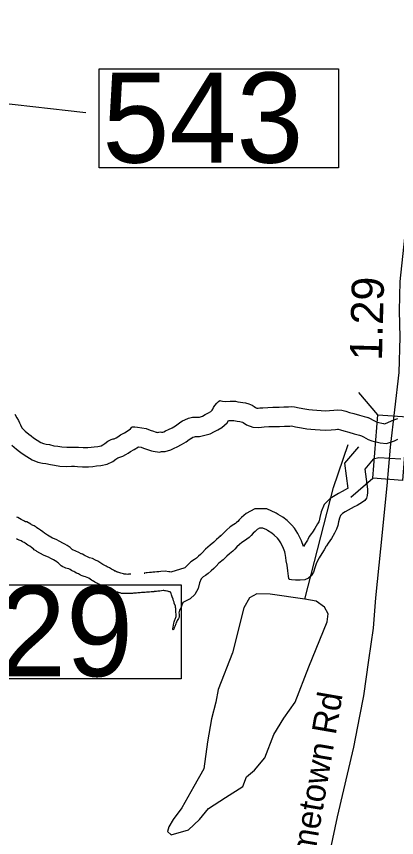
# Model space of a CAD drawing. Extents: x 1662474 to 1856135, y 779280 to 917889.
# Drawn here: x 1735020 to 1736495, y 795899 to 799088 of the extents above; entities that cross this region are included whole.
import ezdxf

# ---------------------------------------------------------------- set-up
doc = ezdxf.new("R2010")
doc.units = 0
for name, color, linetype in [('Exist Hydrographic Lake Shore', 7, 'Continuous'), ('Exist Hydrographic Misc Water Feature', 7, 'Continuous'), ('Exist Hydrographic Pond Under 1500 Sq Ft', 7, 'Continuous'), ('Exist Road Secondary Structure Standard Bridge CELL', 7, 'Continuous'), ('Exist Road Secondary Structure Standard Bridge Number Label', 7, 'Continuous'), ('Exist Road Secondary Type 51 Attributed', 7, 'Continuous'), ('Exist Road Secondary Type 51 Label', 7, 'Continuous'), ('Exist Vertical Profile Horizontal Axis Label Major', 7, 'Continuous'), ('Old_Level_44', 7, 'Continuous'), ('Prop DGN Element Guardrail', 7, 'Continuous')]:
    doc.layers.add(name, color=color, linetype=linetype)

msp = doc.modelspace()

# ---------------------------------------------------------------- linework, layer by layer
at = {"layer": 'Exist Hydrographic Lake Shore'}
for points in [[(1735730.8, 797532.3), (1735741.2, 797536), (1735752.4, 797542), (1735764.6, 797548.8), (1735774.6, 797554.4), (1735779.9, 797558.8), (1735782.5, 797563.2), (1735785.1, 797569.3), (1735790.1, 797576.9), (1735797.2, 797586.1), (1735803.5, 797593.2), (1735808.5, 797596.1), (1735812.6, 797595.3), (1735820, 797594), (1735832.1, 797592.9), (1735848.6, 797593.7), (1735865.8, 797594.5), (1735870.1, 797594.2), (1735879.4, 797592.1), (1735889.6, 797590.1), (1735898, 797588.8), (1735908.5, 797587.1), (1735922.1, 797583.2), (1735934.8, 797578), (1735942.4, 797573), (1735947.6, 797569.3), (1735952.4, 797567.5), (1735958.1, 797567.2), (1735964.1, 797567.8), (1735975.6, 797568.8), (1735995.4, 797570.1), (1736014.8, 797570.9), (1736027.4, 797571.1), (1736039.2, 797571.1), (1736057.5, 797571.7), (1736075.9, 797572.2), (1736086.8, 797573.2), (1736098.5, 797572.2), (1736117.6, 797568), (1736138.4, 797564.1), (1736154.6, 797561.7), (1736168.9, 797560.6), (1736185.4, 797558.8), (1736203, 797557.8), (1736219.5, 797556.7), (1736235, 797557.5), (1736251, 797559.3), (1736267.5, 797560.6), (1736282.8, 797558.8), (1736298, 797554.9), (1736311.9, 797550.4), (1736329.2, 797545.7), (1736350.8, 797539.6), (1736369.9, 797534.4), (1736379.6, 797532.1), (1736383, 797531.2), (1736385.4, 797530.4), (1736387.8, 797529.7), (1736392.8, 797527.3), (1736404, 797520.5), (1736416.6, 797513.4), (1736420.2, 797512.1), (1736444.4, 797506.8), (1736448.4, 797506.3), (1736458.9, 797510), (1736478.2, 797519.2), (1736500.4, 797527.1)], [(1735013.2, 797544.1), (1735021.6, 797529.7), (1735027.4, 797518.6), (1735031.6, 797510.2), (1735034.8, 797501.6), (1735041.2, 797490.8), (1735053.9, 797477.7), (1735067.2, 797465.9), (1735076.5, 797459.1), (1735085.4, 797452.2), (1735100.4, 797442.8), (1735114.8, 797433.6), (1735124.8, 797429.7), (1735134.5, 797427.6), (1735148.6, 797425.2), (1735165.2, 797421.2), (1735179.9, 797419.2), (1735195.9, 797416.3), (1735214.8, 797415.8), (1735233.1, 797416), (1735246.9, 797416), (1735260.8, 797415.5), (1735278.9, 797414.4), (1735296.6, 797414.4), (1735309.2, 797415.2), (1735320.9, 797416.8), (1735335.2, 797418.6), (1735348.1, 797421.2), (1735355.2, 797424.4), (1735362.2, 797429.7), (1735374.6, 797438.1), (1735387.5, 797445.2), (1735394.9, 797448.1), (1735398.8, 797448.1), (1735401.9, 797449.1), (1735406.6, 797451.8), (1735413.8, 797455.9), (1735424, 797462.8), (1735438.6, 797470.9), (1735453.4, 797480.1), (1735462.2, 797487.2), (1735467.2, 797492.7), (1735469.6, 797494.2), (1735472.8, 797494.8), (1735479.4, 797494), (1735490.1, 797493.2), (1735506.1, 797490.8), (1735523.8, 797487.4), (1735539.2, 797481.6), (1735551.5, 797477.2), (1735558.6, 797475.1), (1735562.2, 797474.3), (1735565.1, 797473.5), (1735568.9, 797473), (1735572.5, 797474.1), (1735577.2, 797474.6), (1735582.5, 797474.1), (1735588, 797474.1), (1735592, 797475.1), (1735598.8, 797478.8), (1735610.4, 797484), (1735624, 797491.1), (1735636.9, 797498.9), (1735646.8, 797505.8), (1735652.9, 797510.2), (1735657.6, 797513.7), (1735663.6, 797517.1), (1735673.4, 797522.1), (1735687.8, 797527.8), (1735703.5, 797531.5), (1735718.5, 797532.3), (1735730.8, 797532.3)], [(1736404.7, 797368.2), (1736372.1, 797329.7), (1736381.8, 797252.8), (1736382, 797239.6), (1736381.1, 797227.1), (1736378, 797216.8), (1736372, 797208.4), (1736362.8, 797201.6), (1736352.2, 797195.6), (1736341.5, 797189.5), (1736331, 797183.8), (1736319.2, 797177.7), (1736307.1, 797170.9), (1736295.4, 797164.1), (1736284.9, 797157.2), (1736277.5, 797149.9), (1736273.2, 797139.9), (1736269.9, 797126), (1736266.8, 797110.8), (1736262.2, 797096.9), (1736254.4, 797081.9), (1736242.1, 797060.7), (1736230, 797042), (1736223.1, 797032.8), (1736220.2, 797029.4), (1736218.8, 797025.8), (1736214.2, 797017.1), (1736205.4, 797002.4), (1736194.9, 796986.1), (1736187.8, 796973.8), (1736182.8, 796962.8), (1736178, 796946.8), (1736172.2, 796929.9), (1736164.1, 796915.8), (1736152.9, 796906.1), (1736138.4, 796900.8), (1736120.9, 796898.7), (1736102.5, 796898.7), (1736087.8, 796900.3), (1736080.6, 796901.1), (1736078, 796901.6), (1736076.8, 796904.8), (1736075.6, 796914.4), (1736073, 796935.2), (1736069.9, 796957.8), (1736067.2, 796973.5), (1736064.9, 796986.4), (1736062.2, 797002.4), (1736061, 797008.9), (1736056.2, 797022.1), (1736046, 797043.3), (1736037.9, 797055.7), (1736033.1, 797061.4), (1736020.2, 797074.1), (1736010.4, 797081.9), (1735994.2, 797091.9), (1735991.6, 797093.8), (1735975.9, 797100.3), (1735963.4, 797100.3), (1735953.6, 797095.3), (1735945.8, 797088.5), (1735938.6, 797080.9), (1735930.8, 797072.8), (1735922.4, 797065.1), (1735913.8, 797058.3), (1735904.8, 797052.2), (1735894.9, 797045.7), (1735885.1, 797037.3), (1735875.6, 797028.4), (1735867.2, 797018.9), (1735859.6, 797012.1)], [(1736512.2, 797368.2), (1736426.4, 797374.1), (1736404.7, 797368.2)], [(1735495.6, 796849.9), (1735491.4, 796849.1), (1735485.1, 796848.9), (1735479.6, 796848.6), (1735477.2, 796848.1), (1735474.4, 796848.1), (1735470.4, 796847.6), (1735465.1, 796847.2), (1735458.4, 796846.8), (1735451.5, 796846.5), (1735444.5, 796846.8), (1735436.9, 796846.8), (1735430.2, 796847.6), (1735427.6, 796847.6), (1735425.5, 796848.3), (1735422.1, 796849.1), (1735418.8, 796849.6), (1735416.4, 796850.4), (1735412.8, 796851.8), (1735408.5, 796852.8), (1735404, 796854.4), (1735400.9, 796855.1), (1735397.8, 796856.4), (1735393.2, 796857.5), (1735388.2, 796859.1), (1735382.8, 796860.9), (1735378.2, 796862.5), (1735375.1, 796864.1), (1735372, 796865.1), (1735367.5, 796867.2), (1735363.6, 796869.6), (1735360.5, 796871.2), (1735356.8, 796873.2), (1735352.4, 796875.4), (1735347.6, 796878.8), (1735342.9, 796881.7), (1735338.6, 796884), (1735334, 796886.1), (1735329.2, 796888.8), (1735323.8, 796891.6), (1735318.5, 796894.8), (1735314.5, 796896.9), (1735310.4, 796899.2), (1735305.6, 796902.4), (1735300.1, 796906.1), (1735294, 796908.7), (1735288.2, 796911.8), (1735282, 796913.1), (1735275.1, 796915.5), (1735268.1, 796918.9), (1735260, 796922.9), (1735252.4, 796926.6), (1735246, 796929.9), (1735242.4, 796932.1), (1735238.6, 796933.6), (1735233.8, 796936.5), (1735227.6, 796939.9), (1735222.4, 796942.3), (1735217.1, 796944.1), (1735211.6, 796945.4), (1735205.6, 796948.1), (1735199.2, 796951.2), (1735193.2, 796955.1), (1735187.5, 796959.9), (1735183.2, 796964.3), (1735179.6, 796967.8), (1735176, 796970.4), (1735170.5, 796973.5), (1735163.1, 796977.8), (1735153.6, 796982.9), (1735143.9, 796987.7), (1735134, 796991.6), (1735125.2, 796995.6), (1735099.2, 797010.2), (1735095.9, 797012.4), (1735090.6, 797015), (1735088.2, 797016.8), (1735085.6, 797020.5), (1735083.2, 797022.3), (1735078.4, 797026), (1735072, 797030.5), (1735064.4, 797034.9), (1735058.4, 797039.1), (1735053.6, 797042), (1735049.8, 797044.9), (1735043.6, 797047.8), (1735037.9, 797051.2), (1735033.8, 797053.6), (1735030.8, 797054.1), (1735027.6, 797055.7), (1735024.2, 797057.2), (1735019.5, 797059.1)], [(1735859.6, 797012.1), (1735852.6, 797006.3), (1735846, 797001.1), (1735836.9, 796991.9), (1735821.4, 796978.2), (1735805.6, 796964.3), (1735794.9, 796953.3), (1735786.4, 796944.4), (1735776, 796934.9), (1735764.4, 796925.2), (1735753.9, 796917.6), (1735744.8, 796911.6), (1735737.1, 796903.7), (1735730.8, 796889.2), (1735724.5, 796866.4), (1735712.6, 796843.1), (1735693.5, 796826.8), (1735675.6, 796817.9), (1735667.5, 796813.9), (1735666, 796812.1), (1735664.1, 796807.9), (1735662, 796802.4), (1735659.9, 796796.4), (1735658.4, 796793.5), (1735657.6, 796790.6), (1735654.6, 796786.9), (1735652, 796782.4), (1735650.8, 796777.8), (1735650.5, 796772.2), (1735650.8, 796767.5), (1735651.2, 796762.8), (1735651.2, 796758.8), (1735650.8, 796755.7), (1735649.8, 796752.2), (1735648.1, 796749.9), (1735646, 796745.7), (1735643.9, 796742.3), (1735642.1, 796738.9), (1735640.2, 796734.9), (1735638.6, 796729.9), (1735637.6, 796725.8), (1735636.2, 796722.3), (1735634.5, 796718.9), (1735632.4, 796713.2), (1735630, 796708.2), (1735628.4, 796705.6), (1735626.1, 796707.1), (1735627.1, 796710), (1735627.6, 796716.8), (1735629.2, 796724.7), (1735630.8, 796732.1), (1735632.1, 796737.3), (1735632.6, 796741.2), (1735634, 796744.4), (1735635.5, 796747.8), (1735637.6, 796750.7), (1735638.9, 796754.1), (1735640.2, 796758.3), (1735640, 796763.3), (1735639.2, 796768.8), (1735638.6, 796773.8), (1735638.4, 796778.5), (1735637.9, 796784), (1735637.9, 796788.8), (1735637.6, 796793.2), (1735636.9, 796797.9), (1735632.4, 796810.2), (1735631.4, 796813.9), (1735629.8, 796818.1), (1735627.6, 796825.2), (1735624.5, 796833.6), (1735621.9, 796841.5), (1735620, 796846.5), (1735619.2, 796849.9), (1735618.8, 796852.2), (1735615.6, 796854.1), (1735612.6, 796854.1), (1735610.4, 796855.4), (1735606.6, 796856.2), (1735602.8, 796856.8), (1735598.8, 796857.5), (1735595.9, 796858.1), (1735592.2, 796858.8), (1735588.8, 796858.6), (1735582.5, 796857.5), (1735576, 796856.8), (1735572, 796856.4), (1735568.4, 796855.9), (1735563.4, 796855.1), (1735557.9, 796855.1), (1735554.6, 796854.4), (1735552.4, 796854.1), (1735548.6, 796854.1), (1735543.1, 796853.8), (1735536.2, 796852.8), (1735529.2, 796852), (1735524, 796851.8), (1735519.2, 796850.9), (1735514.5, 796851.2)], [(1735514.5, 796851.2), (1735509.2, 796850.7), (1735504.9, 796850.4), (1735500.4, 796849.6), (1735495.6, 796849.9)]]:
    msp.add_lwpolyline(points, dxfattribs=at)
at = {"layer": 'Exist Hydrographic Misc Water Feature'}
msp.add_lwpolyline([(1736138.7, 796824.6), (1736250.6, 797258.9), (1736307.7, 797426.1)], dxfattribs=at)
at = {"layer": 'Exist Hydrographic Pond Under 1500 Sq Ft'}
msp.add_lwpolyline([(1736138.7, 796824.6), (1736004.7, 796844), (1735952.6, 796846.3), (1735924.1, 796829.8), (1735902.8, 796791.9), (1735857.8, 796616.5), (1735803.2, 796474.4), (1735793.8, 796424.6), (1735777.2, 796360.7), (1735760.6, 796270.6), (1735746.4, 796166.4), (1735708.4, 796097.7), (1735661, 796014.8), (1735627.8, 795969.7), (1735611.2, 795941.3), (1735606.5, 795922.4), (1735620.7, 795910.5), (1735687.1, 795929.5), (1735729.8, 795969.7), (1735765.3, 796012.4), (1735831.7, 796055), (1735898.1, 796097.7), (1735912.3, 796135.6), (1735943.1, 796161.6), (1735983.4, 796209), (1736018.9, 796299.1), (1736056.9, 796363), (1736101.9, 796424.6), (1736154.1, 796562), (1736225.2, 796737.4), (1736229.9, 796768.2), (1736215.7, 796794.2), (1736182.5, 796817.9), (1736138.7, 796824.6)], dxfattribs=at)
at = {"layer": 'Exist Road Secondary Structure Standard Bridge CELL'}
for p, q in [((1736422.3, 797541.5), (1736348.6, 797627.4)), ((1736317.2, 797220.7), (1736403.1, 797294.4))]:
    msp.add_line(p, q, dxfattribs=at)
msp.add_lwpolyline([(1736403.1, 797294.4), (1736421.8, 797541.6), (1736537.3, 797532.8), (1736518.5, 797285.7)], close=True, dxfattribs=at)
at = {"layer": 'Exist Road Secondary Structure Standard Bridge Number Label'}
msp.add_line((1732823.4, 798989.5), (1735288.6, 798715.6), dxfattribs=at)
msp.add_lwpolyline([(1735340.3, 798884.8), (1736269.3, 798884.8), (1736269.3, 798500.7), (1735340.3, 798500.7)], close=True, dxfattribs=at)
at = {"layer": 'Exist Road Secondary Type 51 Attributed'}
for points in [[(1736471.6, 797414.9), (1736505.1, 797705.9), (1736509, 797842.2), (1736505.9, 797944.6), (1736509, 798059.4), (1736530.5, 798265.3), (1736563.3, 798438.4), (1736610.4, 798718.4), (1736637.3, 798863.6), (1736722.3, 799295), (1736745.4, 799426.1), (1736764.3, 799524.5), (1736788.4, 799643.1), (1736841.9, 799770.9), (1736917, 799915.8), (1737045.3, 800132), (1737095.8, 800235.5), (1737121.9, 800302.1), (1737146.2, 800377.9), (1737170.8, 800468.1), (1737195.7, 800666.8)], [(1735915.7, 794045.5), (1735956, 794123.6), (1735972.9, 794171.7), (1735985.7, 794229.1), (1735999.5, 794314.1), (1736020, 794476.5), (1736065.1, 794816.1), (1736106.1, 795105.6), (1736123, 795237.2), (1736169.1, 795518.6), (1736211.3, 795722.9), (1736266, 795979.7), (1736329.4, 796250.5), (1736353, 796370.9), (1736368.2, 796450.3), (1736387.1, 796588.8), (1736405.9, 796712.5), (1736414, 796830.8), (1736434.2, 797020.5), (1736458.2, 797265.8), (1736471.6, 797414.9)]]:
    msp.add_lwpolyline(points, dxfattribs=at)
at = {"layer": 'Exist Vertical Profile Horizontal Axis Label Major'}
msp.add_lwpolyline([(1734375.8, 796880.9), (1735658.6, 796880.9), (1735658.6, 796516), (1734375.8, 796516)], close=True, dxfattribs=at)
at = {"layer": 'Old_Level_44'}
for points in [[(1735771.7, 797467.2), (1735788.4, 797476.2), (1735801.1, 797483.3), (1735817.5, 797492.4), (1735838, 797509.7), (1735843.1, 797518.4), (1735852.1, 797518.8), (1735861.7, 797519.2), (1735863.6, 797518.8), (1735876.4, 797516.2), (1735886.5, 797514.6), (1735892.4, 797513.7), (1735897.4, 797512.3), (1735899.5, 797511.4), (1735900.2, 797510.9), (1735912.2, 797502.6), (1735936.6, 797493.2), (1735959.6, 797492), (1735971.1, 797493.1), (1735981.6, 797494), (1735999.3, 797495.2), (1736016.9, 797495.9), (1736028.1, 797496.1), (1736040.4, 797496.1), (1736059.7, 797496.7), (1736080.5, 797497.3), (1736087, 797497.9), (1736087.1, 797497.9), (1736102.6, 797494.5), (1736126, 797490.1), (1736146.4, 797487.1), (1736162, 797485.9), (1736179, 797484.1), (1736198.3, 797482.9), (1736219.1, 797481.6), (1736241.2, 797482.7), (1736258.2, 797484.6), (1736266, 797485.3), (1736268.9, 797484.9), (1736277.2, 797482.8), (1736290.6, 797478.5), (1736309.2, 797473.4), (1736330.6, 797467.4), (1736351.3, 797461.7), (1736359.5, 797459.7), (1736366.1, 797455.8), (1736385.2, 797445), (1736399.4, 797439.8), (1736431.7, 797432.8), (1736456.6, 797429.7), (1736487.4, 797440.5), (1736500, 797446.5)], [(1735001.9, 797423.5), (1735020.1, 797407.5), (1735031.4, 797399.1), (1735042.5, 797390.6), (1735060.2, 797379.5), (1735080.5, 797366.5), (1735102.9, 797357.7), (1735120.3, 797353.9), (1735133.7, 797351.6), (1735151.3, 797347.5), (1735168, 797345.1), (1735188.1, 797341.5), (1735214.1, 797340.7), (1735233.6, 797341), (1735245.5, 797341), (1735257.2, 797340.6), (1735276.7, 797339.4), (1735299, 797339.4), (1735316.7, 797340.6), (1735330.6, 797342.4), (1735347.4, 797344.6), (1735371.2, 797349.4), (1735393.5, 797359.4), (1735405.8, 797368.6), (1735413.7, 797373.9), (1735432.3, 797380.3), (1735443.8, 797386.6), (1735453.5, 797392.3), (1735463, 797398.6), (1735476.7, 797406.2), (1735493.7, 797416.8), (1735503.4, 797415), (1735513.3, 797411.3), (1735528, 797405.9), (1735540.3, 797402.3), (1735544.4, 797401.4), (1735549.9, 797399.9), (1735574.7, 797396.6), (1735583.3, 797399.1), (1735597.2, 797399.1), (1735619.5, 797404.6), (1735632.2, 797411.6), (1735643.2, 797416.5), (1735660.9, 797425.8), (1735677.8, 797436), (1735690.2, 797444.7), (1735696.9, 797449.5), (1735698.1, 797450.4), (1735699.1, 797451), (1735704.5, 797453.7), (1735710.4, 797456.1), (1735714.2, 797457), (1735720.5, 797457.3), (1735730.8, 797457.3), (1735771.7, 797467.2)], [(1736347.4, 797416.7), (1736293.6, 797353.1), (1736305.8, 797255.5), (1736305.1, 797255.1), (1736295.8, 797250), (1736283.7, 797243.7), (1736269.9, 797236), (1736256.1, 797228), (1736237.4, 797215.9), (1736214.2, 797192.7), (1736201.8, 797163.7), (1736196.7, 797142.4), (1736194.1, 797129.9), (1736192.9, 797126.1), (1736188.7, 797118.2), (1736178.1, 797099.9), (1736168.4, 797084.9), (1736164.5, 797079.6), (1736155.3, 797068.9), (1736150.6, 797057.2), (1736148.8, 797053.7), (1736141.8, 797042.1), (1736133.4, 797029.2), (1736125.5, 797051.2), (1736111.4, 797080.3), (1736098.3, 797100.3), (1736088.4, 797112.2), (1736070, 797130.3), (1736053.6, 797143.4), (1736035.8, 797154.4), (1736028.3, 797159.7), (1735990.9, 797175.3), (1735945.3, 797175.3), (1735911.4, 797157.9), (1735893.7, 797142.6), (1735884.3, 797132.6), (1735878.5, 797126.6), (1735873.8, 797122.4), (1735869.5, 797118.9), (1735863, 797114.6), (1735849.5, 797105.6), (1735835, 797093.1), (1735821.8, 797080.7), (1735814, 797072), (1735809.7, 797068.1)], [(1735463.5, 796922.3), (1735460.1, 796922.1), (1735454.2, 796921.6), (1735451.5, 796921.5), (1735445.8, 796921.8), (1735441.5, 796921.8), (1735440.3, 796921.9), (1735437.4, 796922.6), (1735434.7, 796923.6), (1735429.9, 796924.8), (1735425.1, 796926.4), (1735424.3, 796926.6), (1735421, 796928), (1735413.1, 796929.9), (1735411.5, 796930.4), (1735407.4, 796931.8), (1735404.1, 796933.4), (1735401.5, 796934.3), (1735400.2, 796935.1), (1735395.9, 796937.3), (1735391.2, 796939.9), (1735390.7, 796940.1), (1735389.1, 796941.3), (1735380.6, 796946.6), (1735372.2, 796951.1), (1735367.8, 796953.1), (1735364.8, 796954.8), (1735360.3, 796957.1), (1735355.3, 796960.1), (1735350.8, 796962.5), (1735349.7, 796963.1), (1735347.1, 796964.9), (1735336.1, 796972.2), (1735326.7, 796976.3), (1735314.4, 796983), (1735303.1, 796985.3), (1735301, 796986.3), (1735292.7, 796990.4), (1735286.3, 796993.5), (1735282.5, 796995.5), (1735275.9, 796999.3), (1735272.3, 797000.9), (1735271.2, 797001.5), (1735261.5, 797006.9), (1735250.1, 797012.1), (1735238.1, 797016.2), (1735237.2, 797016.4), (1735236.2, 797017.5), (1735227.6, 797025.6), (1735216.6, 797033.5), (1735207.7, 797038.6), (1735199.8, 797043.2), (1735188, 797049.6), (1735174.2, 797056.3), (1735163.3, 797060.7), (1735159.2, 797062.5), (1735139.9, 797073.4), (1735128.6, 797082), (1735122.6, 797086.6), (1735112.6, 797093.7), (1735104.8, 797098.2), (1735099.3, 797102), (1735095.8, 797104.1), (1735088.8, 797109.5), (1735078.6, 797114.2), (1735075.6, 797116), (1735060.1, 797124.9), (1735054.2, 797126), (1735053.4, 797126.4), (1735052.4, 797126.8), (1735048.8, 797129.2), (1735040.7, 797133.3), (1735038.3, 797134.4), (1735037.4, 797135), (1735031.2, 797138.8), (1735024.7, 797141.7), (1735021.6, 797143.3)], [(1735811.7, 797069.8), (1735805.4, 797064.6), (1735795.9, 797057.1), (1735785.5, 797046.5), (1735771.8, 797034.5), (1735753.9, 797018.7), (1735740.9, 797005.4), (1735733.9, 796998), (1735726.7, 796991.5), (1735718.3, 796984.5), (1735711.1, 796979.2), (1735696.5, 796969.6), (1735673.9, 796946.2), (1735619.4, 796930.1), (1735615, 796930.8), (1735612.9, 796931.2), (1735610.7, 796931.6), (1735597.3, 796934.4), (1735579.8, 796933.1), (1735571.9, 796931.8), (1735568.8, 796931.4), (1735564, 796931), (1735557.3, 796930.1), (1735549.3, 796930.1), (1735544.5, 796929), (1735535.6, 796928.5), (1735526.5, 796927.2), (1735523.1, 796926.8), (1735515.9, 796926.4), (1735514.8, 796926.3), (1735518.4, 796926.1)]]:
    msp.add_lwpolyline(points, dxfattribs=at)

# ---------------------------------------------------------------- texts
at = {"layer": 'Exist Road Secondary Structure Standard Bridge Number Label'}
msp.add_text('543', height=350, dxfattribs=at).set_placement((1735352.9, 798520.4))
at = {"layer": 'Exist Road Secondary Type 51 Label'}
msp.add_text('Groometown Rd', height=95, rotation=80.1989, dxfattribs=at).set_placement((1736128.9, 795543.9))
at = {"layer": 'Exist Vertical Profile Horizontal Axis Label Major'}
msp.add_text('C529', height=350, dxfattribs=at).set_placement((1734353.6, 796525.7))
at = {"layer": 'Prop DGN Element Guardrail'}
msp.add_text('1.29', height=125, rotation=88.4657, dxfattribs=at).set_placement((1736438.2, 797750.3))

doc.saveas('drawing.dxf')
